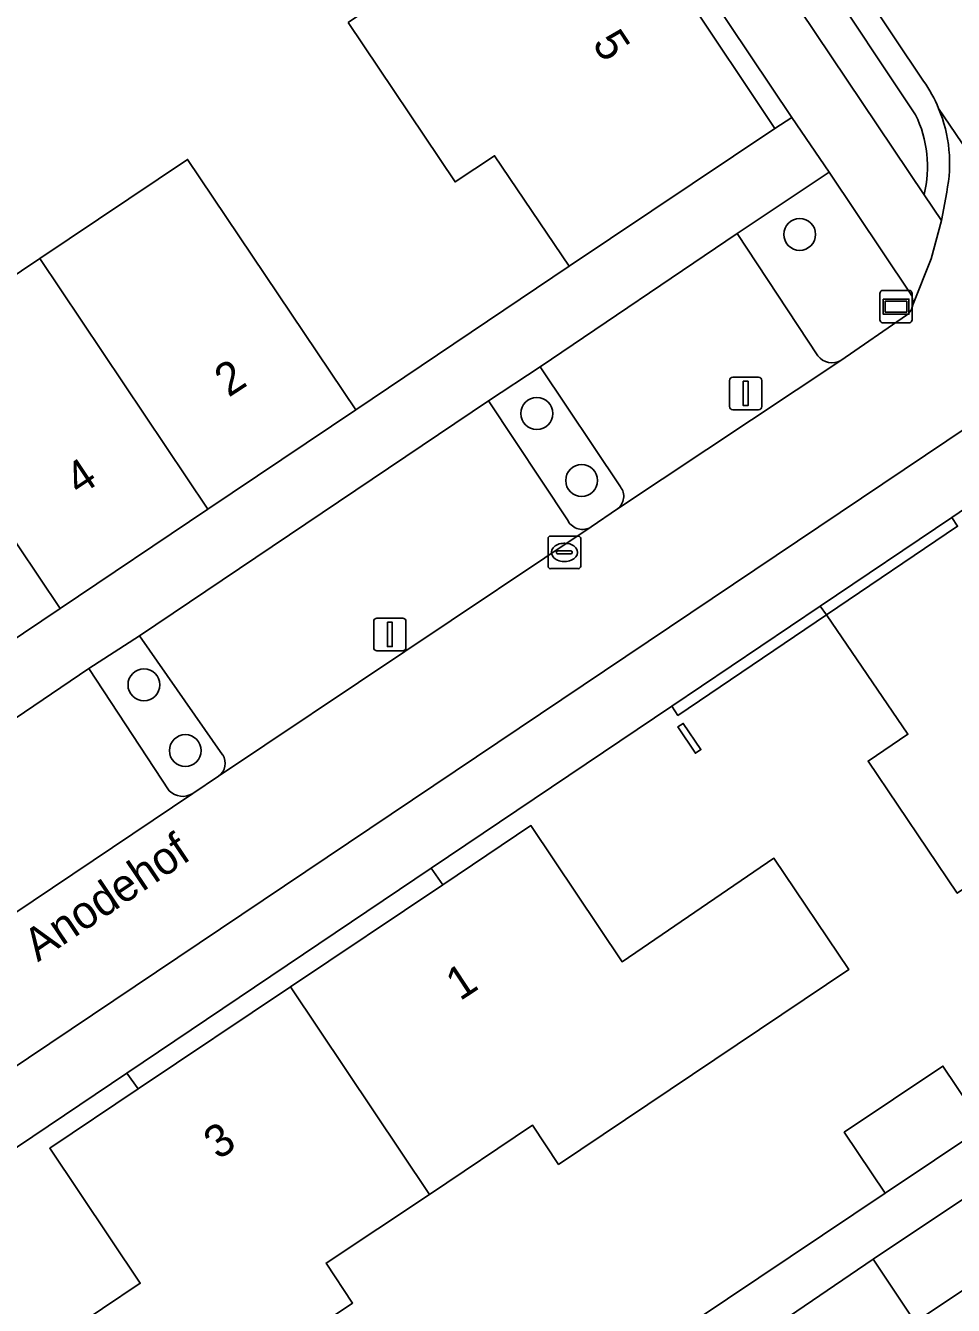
# Model space of a CAD drawing. Extents: x 158793 to 159888, y 384317 to 385256.
# Drawn here: x 158951.57 to 158980.05, y 384469.76 to 384509.06 of the extents above; entities that cross this region are included whole.
import ezdxf

# ---------------------------------------------------------------- set-up
doc = ezdxf.new("R2010")
doc.units = 0
for name, color, linetype in [('IMGEO_Boom', 7, 'Continuous'), ('IMGEO_Erf', 7, 'Continuous'), ('IMGEO_Groenvoorziening', 7, 'Continuous'), ('IMGEO_Haag', 7, 'Continuous'), ('IMGEO_Kolk', 7, 'Continuous'), ('IMGEO_Lichtmast', 7, 'Continuous'), ('IMGEO_Muur', 7, 'Continuous'), ('IMGEO_Openbare_ruimte_label', 7, 'Continuous'), ('IMGEO_Pand', 7, 'Continuous'), ('IMGEO_Pand_nummerreeks', 7, 'Continuous'), ('IMGEO_Parkeervlak_open', 7, 'Continuous'), ('IMGEO_Rijbaan_lokaal_open', 7, 'Continuous'), ('IMGEO_Straatnaambord', 7, 'Continuous'), ('IMGEO_Voetpad_open', 7, 'Continuous')]:
    doc.layers.add(name, color=color, linetype=linetype)

msp = doc.modelspace()

# ---------------------------------------------------------------- linework, layer by layer
at = {"layer": 'IMGEO_Boom'}
for centre in [(158975.331, 384502.647), (158967.263, 384497.149), (158968.638, 384495.092), (158955.205, 384488.819), (158956.474, 384486.799)]:
    msp.add_circle(centre, 0.489, dxfattribs=at)
at = {"layer": 'IMGEO_Erf'}
for points in [[(158969.022, 384514.221), (158974.565, 384505.899), (158975.088, 384506.233), (158953.94, 384537.814)], [(158947.465, 384498.856), (158952.005, 384501.905), (158956.544, 384504.952), (158961.704, 384497.263), (158968.253, 384501.675), (158965.965, 384505.064), (158964.755, 384504.258), (158961.47, 384509.156)], [(158980.164, 384482.421), (158977.43, 384486.478), (158978.65, 384487.3), (158976.153, 384490.965), (158971.592, 384487.88), (158971.406, 384488.163), (158964.02, 384483.187), (158964.375, 384482.682), (158967.082, 384484.498), (158969.882, 384480.318), (158974.54, 384483.492), (158976.837, 384480.073), (158967.929, 384474.091), (158967.135, 384475.295), (158963.968, 384473.173), (158960.794, 384471.061), (158961.609, 384469.836), (158955.08, 384465.456)], [(158957.61, 384459.566), (158977.952, 384473.207), (158976.696, 384475.08), (158979.727, 384477.112), (158980.983, 384475.239), (158981.839, 384474.031), (158983.5, 384475.142), (158984.793, 384473.209), (158981.834, 384471.228), (158978.877, 384469.247), (158977.582, 384471.183), (158974.54, 384469.111)]]:
    msp.add_lwpolyline(points, dxfattribs=at)
for points in [[(158980.179, 384493.688), (158980.004, 384493.955), (158975.957, 384491.229), (158976.153, 384490.965)], [(158971.59, 384487.524), (158971.757, 384487.635), (158972.297, 384486.83), (158972.131, 384486.718)], [(158952.313, 384474.588), (158955.028, 384476.41), (158954.683, 384476.897), (158943.127, 384469.112), (158943.486, 384468.628), (158947.655, 384471.449), (158950.46, 384467.335), (158952.777, 384468.889), (158955.093, 384470.444)]]:
    msp.add_lwpolyline(points, close=True, dxfattribs=at)
at = {"layer": 'IMGEO_Groenvoorziening'}
for points in [[(158961.728, 384533.384), (158961.142, 384532.977), (158978.887, 384506.324)], [(158979.132, 384507.356), (158961.728, 384533.384)], [(158961.142, 384532.977), (158960.098, 384532.253), (158979.148, 384503.868)], [(158978.887, 384506.324), (158961.142, 384532.977)], [(158976.234, 384504.561), (158973.409, 384502.674), (158975.887, 384498.917)], [(158978.721, 384500.843), (158976.234, 384504.561)], [(158979.148, 384503.868), (158979.678, 384503.078), (158979.842, 384503.946)], [(158976.591, 384498.78), (158978.609, 384500.167)], [(158969.828, 384494.897), (158967.366, 384498.584), (158965.778, 384497.542), (158968.222, 384493.851)], [(158968.931, 384493.669), (158969.739, 384494.223)], [(158957.621, 384486.667), (158955.064, 384490.327), (158953.513, 384489.321), (158955.982, 384485.568)], [(158956.705, 384485.484), (158957.495, 384486.016)]]:
    msp.add_lwpolyline(points, dxfattribs=at)
for points in [[(158976.153, 384490.965), (158975.957, 384491.229), (158971.406, 384488.163), (158971.592, 384487.88)], [(158959.699, 384479.544), (158964.375, 384482.682), (158964.02, 384483.187), (158954.683, 384476.897), (158955.028, 384476.41)]]:
    msp.add_lwpolyline(points, close=True, dxfattribs=at)
for centre, radius, start, end in [((158975.545, 384504.831), 4.386, 22.5663, 35.1493), ((158975.629, 384504.736), 3.624, 346.1451, 25.987), ((158975.629, 384504.736), 3.624, 346.1451, 25.987), ((158975.545, 384504.83), 4.387, 348.3725, 22.5713), ((158978.319, 384500.563), 0.49, 350.4537, 34.8391), ((158978.313, 384500.565), 0.496, 306.6433, 350.3652), ((158976.32, 384499.266), 0.557, 218.8782, 299.0973), ((158969.456, 384494.603), 0.474, 306.6289, 38.3266), ((158968.662, 384494.094), 0.503, 208.8988, 302.3073), ((158957.212, 384486.409), 0.484, 305.8343, 32.2576), ((158956.394, 384485.963), 0.571, 223.8017, 302.9442)]:
    msp.add_arc(centre, radius, start, end, dxfattribs=at)
at = {"layer": 'IMGEO_Haag'}
for points in [[(158961.728, 384533.384), (158961.142, 384532.977), (158978.887, 384506.324)], [(158979.132, 384507.356), (158961.728, 384533.384)], [(158979.148, 384503.868), (158979.678, 384503.078), (158979.842, 384503.946)]]:
    msp.add_lwpolyline(points, dxfattribs=at)
for points in [[(158976.153, 384490.965), (158975.957, 384491.229), (158971.406, 384488.163), (158971.592, 384487.88)], [(158964.375, 384482.682), (158964.02, 384483.187), (158954.683, 384476.897), (158955.028, 384476.41), (158959.699, 384479.544)]]:
    msp.add_lwpolyline(points, close=True, dxfattribs=at)
for centre, radius, start, end in [((158975.545, 384504.831), 4.386, 22.5663, 35.1493), ((158975.629, 384504.736), 3.624, 346.1451, 25.987), ((158975.545, 384504.83), 4.387, 348.3725, 22.5713)]:
    msp.add_arc(centre, radius, start, end, dxfattribs=at)
at = {"layer": 'IMGEO_Kolk'}
for p, q in [((158967.609, 384492.459), (158967.609, 384493.311)), ((158967.684, 384493.385), (158968.536, 384493.385)), ((158968.61, 384493.311), (158968.61, 384492.459)), ((158967.868, 384492.879), (158967.868, 384492.891)), ((158967.911, 384492.928), (158968.309, 384492.928)), ((158968.097, 384493.165), (158968.122, 384493.165)), ((158968.352, 384492.891), (158968.352, 384492.879)), ((158968.306, 384492.842), (158967.908, 384492.842)), ((158968.12, 384492.605), (158968.095, 384492.605)), ((158968.536, 384492.385), (158967.684, 384492.385))]:
    msp.add_line(p, q, dxfattribs=at)
for points in [[(158967.609, 384492.459), (158967.609, 384493.311)], [(158967.684, 384493.385), (158968.536, 384493.385)], [(158968.61, 384493.311), (158968.61, 384492.459)], [(158968.536, 384492.385), (158967.684, 384492.385)]]:
    msp.add_lwpolyline(points, dxfattribs=at)
for centre, radius, start, end in [((158967.686, 384493.309), 0.0765, 91.552, 178.448), ((158967.686, 384493.309), 0.0765, 91.552, 178.448), ((158968.534, 384493.309), 0.0765, 1.552, 88.448), ((158968.534, 384493.309), 0.0765, 1.552, 88.448), ((158967.908, 384492.888), 0.0403, 85.8775, 175.7526), ((158967.905, 384492.878), 0.0366, 178.938, 274.7102), ((158968.309, 384492.885), 0.043, 264.8664, 352.4533), ((158968.313, 384492.89), 0.0386, 1.7309, 96.639), ((158967.686, 384492.461), 0.0765, 181.552, 268.448), ((158967.686, 384492.461), 0.0765, 181.552, 268.448), ((158968.534, 384492.461), 0.0765, 271.552, 358.448), ((158968.534, 384492.461), 0.0765, 271.552, 358.448)]:
    msp.add_arc(centre, radius, start, end, dxfattribs=at)
for centre, major_axis, ratio, start_param, end_param in [((158968.096, 384492.885), (-0.387, 0.002), 0.722429, 4.712389, 7.853982), ((158968.121, 384492.885), (-0.39, 0.002), 0.717154, 1.570796, 4.712389)]:
    msp.add_ellipse(centre, major_axis=major_axis, ratio=ratio, start_param=start_param, end_param=end_param, dxfattribs=at)
at = {"layer": 'IMGEO_Lichtmast'}
for p, q in [((158973.176, 384497.366), (158973.176, 384498.166)), ((158973.176, 384498.166), (158973.176, 384497.366)), ((158973.276, 384498.266), (158974.066, 384498.266)), ((158974.066, 384498.266), (158973.276, 384498.266)), ((158974.166, 384498.166), (158974.166, 384497.366)), ((158974.166, 384497.366), (158974.166, 384498.166)), ((158974.066, 384497.266), (158973.276, 384497.266)), ((158973.276, 384497.266), (158974.066, 384497.266)), ((158962.257, 384489.967), (158962.257, 384490.767)), ((158962.257, 384490.767), (158962.257, 384489.967)), ((158962.357, 384490.867), (158963.147, 384490.867)), ((158963.147, 384490.867), (158962.357, 384490.867)), ((158963.247, 384490.767), (158963.247, 384489.967)), ((158963.247, 384489.967), (158963.247, 384490.767)), ((158963.147, 384489.867), (158962.357, 384489.867)), ((158962.357, 384489.867), (158963.147, 384489.867))]:
    msp.add_line(p, q, dxfattribs=at)
for points in [[(158973.596, 384498.141), (158973.746, 384498.141), (158973.746, 384497.391), (158973.596, 384497.391), (158973.596, 384498.141)], [(158962.677, 384490.742), (158962.827, 384490.742), (158962.827, 384489.992), (158962.677, 384489.992), (158962.677, 384490.742)]]:
    msp.add_lwpolyline(points, dxfattribs=at)
for centre, start, end in [((158973.276, 384498.166), 90, 180), ((158973.276, 384498.166), 90, 180), ((158974.066, 384498.166), 0, 90), ((158974.066, 384498.166), 360, 90), ((158973.276, 384497.366), 180, 270), ((158973.276, 384497.366), 180, 270), ((158974.066, 384497.366), 270, 0), ((158974.066, 384497.366), 270, 0), ((158962.357, 384490.767), 90, 180), ((158962.357, 384490.767), 90, 180), ((158963.147, 384490.767), 0, 90), ((158963.147, 384490.767), 360, 90), ((158962.357, 384489.967), 180, 270), ((158962.357, 384489.967), 180, 270), ((158963.147, 384489.967), 270, 0), ((158963.147, 384489.967), 270, 0)]:
    msp.add_arc(centre, 0.1, start, end, dxfattribs=at)
at = {"layer": 'IMGEO_Muur'}
for points in [[(158971.59, 384487.524), (158971.757, 384487.635), (158972.297, 384486.83)], [(158972.297, 384486.83), (158972.131, 384486.718), (158971.59, 384487.524)]]:
    msp.add_lwpolyline(points, dxfattribs=at)
at = {"layer": 'IMGEO_Pand'}
for points in [[(158961.47, 384509.156), (158964.755, 384504.258), (158965.965, 384505.064), (158968.253, 384501.675), (158974.565, 384505.899), (158969.022, 384514.221)], [(158957.17, 384494.211), (158961.704, 384497.263), (158956.544, 384504.952), (158952.005, 384501.905)], [(158957.17, 384494.211), (158952.005, 384501.905), (158947.465, 384498.856), (158952.633, 384491.158)], [(158947.465, 384498.856), (158946.107, 384500.879), (158941.565, 384497.832), (158942.924, 384495.808), (158948.093, 384488.11), (158952.633, 384491.158)], [(158987.675, 384487.481), (158983.45, 384493.762), (158983.701, 384493.943), (158982.541, 384495.683), (158980.004, 384493.955), (158980.179, 384493.688), (158976.153, 384490.965), (158978.65, 384487.3), (158977.43, 384486.478), (158980.164, 384482.421)], [(158971.757, 384487.635), (158971.59, 384487.524), (158972.131, 384486.718), (158972.297, 384486.83)], [(158976.837, 384480.073), (158974.54, 384483.492), (158969.882, 384480.318), (158967.082, 384484.498), (158964.375, 384482.682), (158959.699, 384479.544), (158963.968, 384473.173), (158967.135, 384475.295), (158967.929, 384474.091)], [(158963.968, 384473.173), (158959.699, 384479.544), (158955.028, 384476.41), (158952.313, 384474.588), (158955.093, 384470.444), (158952.777, 384468.889), (158955.08, 384465.456), (158961.609, 384469.836), (158960.794, 384471.061)], [(158980.983, 384475.239), (158979.727, 384477.112), (158976.696, 384475.08), (158977.952, 384473.207)], [(158980.541, 384473.162), (158977.582, 384471.183), (158978.877, 384469.247), (158981.834, 384471.228)]]:
    msp.add_lwpolyline(points, close=True, dxfattribs=at)
at = {"layer": 'IMGEO_Parkeervlak_open'}
for points in [[(158975.887, 384498.917), (158973.409, 384502.674), (158967.366, 384498.584), (158969.828, 384494.897)], [(158969.739, 384494.223), (158976.591, 384498.78)], [(158968.222, 384493.851), (158965.778, 384497.542), (158955.064, 384490.327), (158957.621, 384486.667)], [(158957.495, 384486.016), (158968.931, 384493.669)], [(158955.982, 384485.568), (158953.513, 384489.321), (158943.309, 384482.4), (158945.768, 384478.775)], [(158945.645, 384478.054), (158956.705, 384485.484)]]:
    msp.add_lwpolyline(points, dxfattribs=at)
for centre, radius, start, end in [((158976.32, 384499.266), 0.557, 218.8782, 299.0973), ((158969.456, 384494.603), 0.474, 306.6289, 38.3266), ((158968.662, 384494.094), 0.503, 208.8988, 302.3073), ((158957.212, 384486.409), 0.484, 305.8343, 32.2576), ((158956.394, 384485.963), 0.571, 223.8017, 302.9442)]:
    msp.add_arc(centre, radius, start, end, dxfattribs=at)
at = {"layer": 'IMGEO_Rijbaan_lokaal_open'}
for points in [[(158949.297, 384549.549), (158949.066, 384548.587), (158947.914, 384546.992), (158903.79, 384517.357), (158937.214, 384467.664), (158981.152, 384497.194)], [(158955.547, 384542.547), (158960.593, 384535.015), (158961.728, 384533.384), (158979.132, 384507.356)], [(158978.609, 384500.167), (158976.591, 384498.78), (158969.739, 384494.223), (158968.931, 384493.669), (158957.495, 384486.016), (158956.705, 384485.484), (158945.645, 384478.054), (158944.87, 384477.519), (158939.597, 384473.965), (158939.171, 384473.761), (158937.781, 384474.037), (158935.604, 384477.288), (158934.481, 384478.979), (158929.303, 384486.662), (158927.794, 384488.901), (158923.029, 384495.988), (158922.273, 384497.113), (158922.072, 384497.41), (158918.628, 384502.494), (158918.049, 384503.347), (158914.389, 384508.81), (158913.236, 384510.512)], [(158979.596, 384506.514), (158986.847, 384495.836)], [(158986.847, 384495.836), (158979.596, 384506.514)], [(158979.842, 384503.946), (158979.678, 384503.078), (158979.367, 384501.897), (158978.802, 384500.482)]]:
    msp.add_lwpolyline(points, dxfattribs=at)
for centre, radius, start, end in [((158975.545, 384504.831), 4.386, 22.5663, 35.1493), ((158975.545, 384504.83), 4.387, 348.3725, 22.5713), ((158978.313, 384500.565), 0.496, 306.6433, 350.3652)]:
    msp.add_arc(centre, radius, start, end, dxfattribs=at)
at = {"layer": 'IMGEO_Straatnaambord'}
for p, q in [((158977.793, 384500.03), (158977.793, 384500.83)), ((158977.793, 384500.83), (158977.793, 384500.03)), ((158977.893, 384500.93), (158978.683, 384500.93)), ((158978.683, 384500.93), (158977.893, 384500.93)), ((158978.783, 384500.83), (158978.783, 384500.03)), ((158978.783, 384500.03), (158978.783, 384500.83)), ((158978.683, 384499.93), (158977.893, 384499.93)), ((158977.893, 384499.93), (158978.683, 384499.93))]:
    msp.add_line(p, q, dxfattribs=at)
for points in [[(158977.894, 384500.662), (158978.682, 384500.662), (158978.682, 384500.198), (158977.894, 384500.198), (158977.894, 384500.662)], [(158977.959, 384500.597), (158977.959, 384500.263), (158978.617, 384500.263), (158978.617, 384500.597), (158977.959, 384500.597)]]:
    msp.add_lwpolyline(points, dxfattribs=at)
for centre, start, end in [((158977.893, 384500.83), 90, 180), ((158977.893, 384500.83), 90, 180), ((158978.683, 384500.83), 0, 90), ((158978.683, 384500.83), 360, 90), ((158977.893, 384500.03), 180, 270), ((158977.893, 384500.03), 180, 270), ((158978.683, 384500.03), 270, 0), ((158978.683, 384500.03), 270, 0)]:
    msp.add_arc(centre, 0.1, start, end, dxfattribs=at)
at = {"layer": 'IMGEO_Voetpad_open'}
for points in [[(158960.098, 384532.253), (158961.142, 384532.977), (158961.728, 384533.384), (158960.593, 384535.015), (158960.048, 384534.651), (158958.971, 384533.932), (158952.256, 384543.886), (158951.825, 384544.524), (158950.024, 384543.596), (158952.774, 384539.473), (158953.94, 384537.814), (158975.088, 384506.233), (158976.234, 384504.561), (158978.721, 384500.843)], [(158978.802, 384500.482), (158979.367, 384501.897), (158979.678, 384503.078), (158979.148, 384503.868), (158960.098, 384532.253)], [(158943.127, 384469.112), (158954.683, 384476.897), (158964.02, 384483.187), (158971.406, 384488.163), (158975.957, 384491.229), (158980.004, 384493.955), (158982.541, 384495.683), (158981.152, 384497.194), (158937.214, 384467.664), (158903.79, 384517.357)], [(158974.54, 384469.111), (158977.582, 384471.183), (158980.541, 384473.162), (158981.839, 384474.031), (158980.983, 384475.239), (158977.952, 384473.207), (158957.61, 384459.566)]]:
    msp.add_lwpolyline(points, dxfattribs=at)
msp.add_lwpolyline([(158965.778, 384497.542), (158967.366, 384498.584), (158973.409, 384502.674), (158976.234, 384504.561), (158975.088, 384506.233), (158974.565, 384505.899), (158968.253, 384501.675), (158961.704, 384497.263), (158957.17, 384494.211), (158952.633, 384491.158), (158948.093, 384488.11), (158943.556, 384485.056), (158939.011, 384482.013), (158934.481, 384478.979), (158935.604, 384477.288), (158937.216, 384478.314), (158941.736, 384481.389), (158943.309, 384482.4), (158953.513, 384489.321), (158955.064, 384490.327)], close=True, dxfattribs=at)
msp.add_arc((158978.319, 384500.563), 0.49, 350.4537, 34.8391, dxfattribs=at)

# ---------------------------------------------------------------- texts
at = {"layer": 'IMGEO_Openbare_ruimte_label'}
msp.add_text('Anodehof', height=1, rotation=33.9125, dxfattribs=at).set_placement((158951.95, 384480.295))
at = {"layer": 'IMGEO_Pand_nummerreeks'}
for s, rotation, p in [('5', 303.3579, (158968.943, 384508.505)), ('2', 33.1869, (158957.803, 384497.628)), ('4', 33.6985, (158953.222, 384494.599)), ('1', 33.3805, (158964.905, 384479.097)), ('3', 34.3259, (158957.488, 384474.213))]:
    msp.add_text(s, height=1, rotation=rotation, dxfattribs=at).set_placement(p)

doc.saveas('drawing.dxf')
